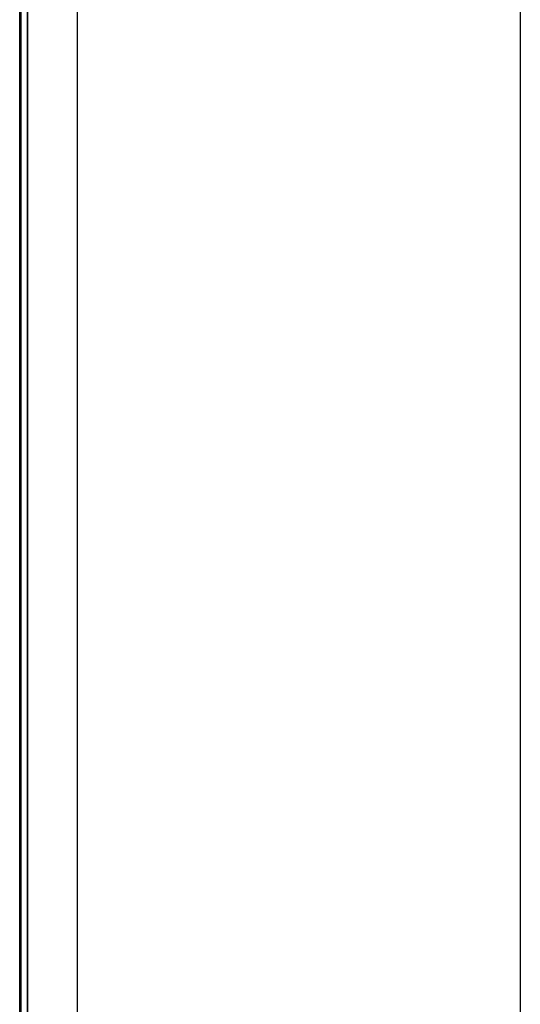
# Model space of a CAD drawing. Header units: inches. Extents: x 0 to 77643, y -44170 to 0.
# Tile 340 of 546: x 76110.45 to 76115.65, y -39544.4 to -39534.18. Entities that reach past the tile are written whole.
import ezdxf

# ---------------------------------------------------------------- set-up
doc = ezdxf.new("R2010")
doc.units = ezdxf.units.IN
doc.header["$MEASUREMENT"] = 0
doc.layers.get('0').update_dxf_attribs({"lineweight": 0})
doc.layers.add('FAKRO LOFT LADDERS', color=7, linetype='Continuous')

# ---------------------------------------------------------------- blocks, each defined once
blk = doc.blocks.new('A$C6AF374F8')
at = {"layer": 'FAKRO LOFT LADDERS', "color": 7, "linetype": 'Continuous'}
for p, q in [((32.5, 1575.17), (32.5, 2754.17)), ((32.65, 1575.32), (32.65, 2754.01)), ((33.3, 1575.97), (33.3, 2753.36)), ((33.3, 2753.36), (33.3, 1575.97)), ((38.5, 1581.17), (38.5, 2748.17)), ((84.5, 2476.25), (84.5, 2186.56))]:
    blk.add_line(p, q, dxfattribs=at)

msp = doc.modelspace()

# ---------------------------------------------------------------- block references
at = {"xscale": 0.1, "yscale": 0.1, "zscale": 0.1}
msp.add_blockref('A$C6AF374F8', (76107.1973, -39773.38402), dxfattribs=at)

doc.saveas('drawing.dxf')
